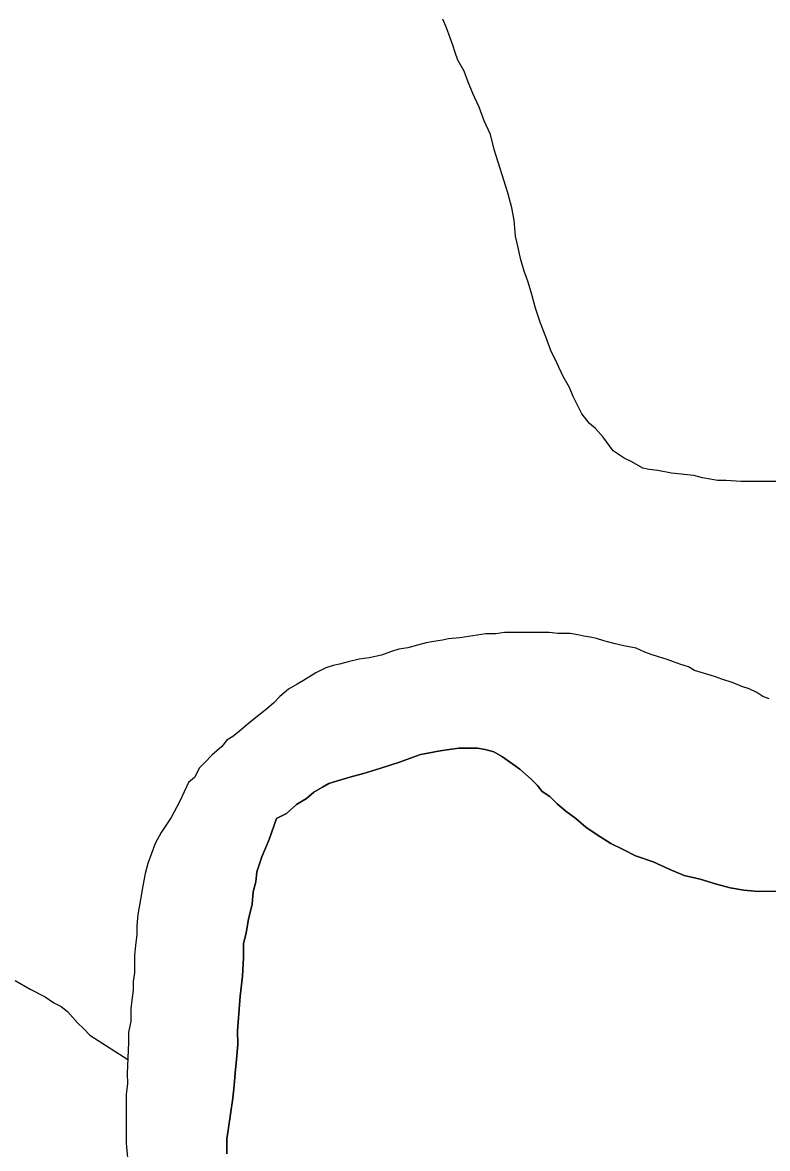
# Model space of a CAD drawing. Extents: x 2010165 to 2382125, y 1060529 to 1407316.
# Drawn here: x 2136399 to 2137603, y 1241658 to 1243477 of the extents above; entities that cross this region are included whole.
import ezdxf

# ---------------------------------------------------------------- set-up
doc = ezdxf.new("R2010")
doc.units = 0
doc.layers.add('GM_X_Major_River', color=7, linetype='Continuous')
doc.layers.add('GM_X_Minor_River', color=7, linetype='Continuous')

msp = doc.modelspace()

# ---------------------------------------------------------------- linework, layer by layer
at = {"layer": 'GM_X_Major_River'}
for points in [[(2137605.5, 1242384.4), (2137595.5, 1242388.4), (2137585.4, 1242394.4), (2137573.3, 1242400.3), (2137561.3, 1242404.3), (2137547.2, 1242410.3), (2137529.1, 1242416.3), (2137517.1, 1242420.2), (2137484.9, 1242430.2), (2137474.9, 1242436.2), (2137462.8, 1242440.1), (2137450.8, 1242444.1), (2137440.7, 1242448.1), (2137426.7, 1242452.1), (2137414.6, 1242456), (2137404.6, 1242460), (2137390.5, 1242466), (2137370.4, 1242469.9), (2137354.4, 1242473.9), (2137338.3, 1242477.9), (2137326.2, 1242481.8), (2137316.2, 1242483.8), (2137306.2, 1242485.8), (2137296.1, 1242487.8), (2137284.1, 1242489.7), (2137264, 1242489.7), (2137250, 1242491.6), (2137233.9, 1242491.6), (2137215.8, 1242491.5), (2137199.8, 1242491.5), (2137187.7, 1242491.4), (2137177.7, 1242491.4), (2137163.7, 1242489.4), (2137147.6, 1242489.3), (2137133.6, 1242487.3), (2137119.5, 1242485.2), (2137105.5, 1242483.1), (2137087.5, 1242481.1), (2137077.4, 1242479.1), (2137063.4, 1242477), (2137051.3, 1242475), (2137037.3, 1242470.9), (2137021.3, 1242466.8), (2137007.2, 1242464.8), (2136995.2, 1242460.7), (2136979.2, 1242454.7), (2136959.1, 1242450.6), (2136943.1, 1242448.5), (2136925, 1242444.4), (2136911, 1242440.4), (2136901, 1242438.4), (2136889, 1242434.3), (2136872.9, 1242426.2), (2136852.9, 1242414.1), (2136842.9, 1242408.1), (2136828.9, 1242400), (2136814.9, 1242387.9), (2136804.9, 1242377.9), (2136792.9, 1242367.8), (2136782.9, 1242359.7), (2136772.9, 1242351.7), (2136760.8, 1242341.6), (2136748.8, 1242331.5), (2136738.8, 1242323.5), (2136728.8, 1242317.4), (2136720.8, 1242307.4), (2136704.8, 1242293.3), (2136694.8, 1242283.2), (2136684.8, 1242273.1), (2136676.9, 1242257.1), (2136666.9, 1242249), (2136652.9, 1242218.8), (2136639, 1242192.7)], [(2137605.5, 1242384.4), (2137595.5, 1242388.4), (2137585.4, 1242394.4), (2137573.3, 1242400.3), (2137561.3, 1242404.3), (2137547.2, 1242410.3), (2137529.1, 1242416.3), (2137517.1, 1242420.2), (2137484.9, 1242430.2), (2137474.9, 1242436.2), (2137462.8, 1242440.1), (2137450.8, 1242444.1), (2137440.7, 1242448.1), (2137426.7, 1242452.1), (2137414.6, 1242456), (2137404.6, 1242460), (2137390.5, 1242466), (2137370.4, 1242469.9), (2137354.4, 1242473.9), (2137338.3, 1242477.9), (2137326.2, 1242481.8), (2137316.2, 1242483.8), (2137306.2, 1242485.8), (2137296.1, 1242487.8), (2137284.1, 1242489.7), (2137264, 1242489.7), (2137250, 1242491.6), (2137233.9, 1242491.6), (2137215.8, 1242491.5), (2137199.8, 1242491.5), (2137187.7, 1242491.4), (2137177.7, 1242491.4), (2137163.7, 1242489.4), (2137147.6, 1242489.3), (2137133.6, 1242487.3), (2137119.5, 1242485.2), (2137105.5, 1242483.1), (2137087.5, 1242481.1), (2137077.4, 1242479.1), (2137063.4, 1242477), (2137051.3, 1242475), (2137037.3, 1242470.9), (2137021.3, 1242466.8), (2137007.2, 1242464.8), (2136995.2, 1242460.7), (2136979.2, 1242454.7), (2136959.1, 1242450.6), (2136943.1, 1242448.5), (2136925, 1242444.4), (2136911, 1242440.4), (2136901, 1242438.4), (2136889, 1242434.3), (2136872.9, 1242426.2), (2136852.9, 1242414.1), (2136842.9, 1242408.1), (2136828.9, 1242400), (2136814.9, 1242387.9), (2136804.9, 1242377.9), (2136792.9, 1242367.8), (2136782.9, 1242359.7), (2136772.9, 1242351.7), (2136760.8, 1242341.6), (2136748.8, 1242331.5), (2136738.8, 1242323.5), (2136728.8, 1242317.4), (2136720.8, 1242307.4), (2136704.8, 1242293.3), (2136694.8, 1242283.2), (2136684.8, 1242273.1), (2136676.9, 1242257.1), (2136666.9, 1242249), (2136652.9, 1242218.8), (2136639, 1242192.7)], [(2137620.6, 1242073.4), (2137588.5, 1242073.3), (2137564.4, 1242075.2), (2137542.3, 1242079.2), (2137520.2, 1242085.1), (2137494.1, 1242093.1), (2137468, 1242099), (2137443.9, 1242109), (2137417.8, 1242120.9), (2137389.7, 1242130.9), (2137369.6, 1242140.8), (2137349.5, 1242150.8), (2137327.3, 1242164.8), (2137309.2, 1242176.8), (2137293.1, 1242190.8), (2137277, 1242202.8), (2137262.9, 1242214.8), (2137250.9, 1242226.8), (2137238.8, 1242234.7), (2137230.7, 1242244.8), (2137220.7, 1242254.8), (2137202.5, 1242270.8), (2137174.4, 1242290.7), (2137160.3, 1242298.7), (2137146.3, 1242302.7), (2137134.2, 1242304.6), (2137116.1, 1242304.6), (2137104.1, 1242304.6), (2137088.1, 1242302.5), (2137074, 1242300.4), (2137054, 1242296.4), (2137041.9, 1242294.3), (2137029.9, 1242290.3), (2137007.9, 1242282.2), (2136977.8, 1242272.1), (2136949.7, 1242263.9), (2136927.7, 1242257.8), (2136907.6, 1242251.8), (2136893.6, 1242247.7)], [(2136893.6, 1242247.7), (2136907.6, 1242251.8), (2136927.7, 1242257.8), (2136949.7, 1242263.9), (2136977.8, 1242272.1), (2137007.9, 1242282.2), (2137029.9, 1242290.3), (2137041.9, 1242294.3), (2137054, 1242296.4), (2137074, 1242300.4), (2137088.1, 1242302.5), (2137104.1, 1242304.6), (2137116.1, 1242304.6), (2137134.2, 1242304.6), (2137146.3, 1242302.7), (2137160.3, 1242298.7), (2137174.4, 1242290.7), (2137202.5, 1242270.8), (2137220.7, 1242254.8), (2137230.7, 1242244.8), (2137238.8, 1242234.7), (2137250.9, 1242226.8), (2137262.9, 1242214.8), (2137277, 1242202.8), (2137293.1, 1242190.8), (2137309.2, 1242176.8), (2137327.3, 1242164.8), (2137349.5, 1242150.8), (2137369.6, 1242140.8), (2137389.7, 1242130.9), (2137417.8, 1242120.9), (2137443.9, 1242109), (2137468, 1242099), (2137494.1, 1242093.1), (2137520.2, 1242085.1), (2137542.3, 1242079.2), (2137564.4, 1242075.2), (2137588.5, 1242073.3), (2137620.6, 1242073.4)], [(2136893.6, 1242247.7), (2136883.6, 1242241.7), (2136869.6, 1242233.6), (2136857.6, 1242223.5), (2136841.5, 1242213.4), (2136825.5, 1242199.3), (2136809.5, 1242191.2), (2136797.6, 1242157.1), (2136785.7, 1242129), (2136777.7, 1242104.9), (2136775.8, 1242088.8), (2136771.8, 1242072.7), (2136769.9, 1242052.7), (2136763.9, 1242028.6), (2136760, 1242006.5), (2136756, 1241988.4), (2136756.1, 1241966.3), (2136754.2, 1241936.2), (2136750.3, 1241904.1), (2136748.4, 1241876), (2136746.5, 1241847.9), (2136746.6, 1241825.8), (2136744.6, 1241801.8), (2136742.7, 1241779.7), (2136740.8, 1241759.6), (2136738.8, 1241739.5), (2136731, 1241687.3), (2136729, 1241673.3), (2136729.1, 1241661.2), (2136729.1, 1241649.2)], [(2136729.1, 1241649.2), (2136729.1, 1241661.2), (2136729, 1241673.3), (2136731, 1241687.3), (2136738.8, 1241739.5), (2136740.8, 1241759.6), (2136742.7, 1241779.7), (2136744.6, 1241801.8), (2136746.6, 1241825.8), (2136746.5, 1241847.9), (2136748.4, 1241876), (2136750.3, 1241904.1), (2136754.2, 1241936.2), (2136756.1, 1241966.3), (2136756, 1241988.4), (2136760, 1242006.5), (2136763.9, 1242028.6), (2136769.9, 1242052.7), (2136771.8, 1242072.7), (2136775.8, 1242088.8), (2136777.7, 1242104.9), (2136785.7, 1242129), (2136797.6, 1242157.1), (2136809.5, 1242191.2), (2136825.5, 1242199.3), (2136841.5, 1242213.4), (2136857.6, 1242223.5), (2136869.6, 1242233.6), (2136883.6, 1242241.7), (2136893.6, 1242247.7)], [(2136639, 1242192.7), (2136623, 1242168.6), (2136613, 1242150.5), (2136607, 1242134.4), (2136601.1, 1242118.4), (2136597.1, 1242102.3), (2136593.2, 1242082.2), (2136589.2, 1242060.1), (2136585.3, 1242036), (2136583.4, 1242018), (2136583.4, 1242003.9), (2136581.5, 1241985.8), (2136579.5, 1241969.8), (2136579.6, 1241955.7), (2136579.6, 1241941.7), (2136577.7, 1241927.6), (2136577.7, 1241913.6), (2136575.7, 1241897.5), (2136573.8, 1241883.5), (2136573.9, 1241863.4), (2136569.9, 1241845.3), (2136570, 1241829.3), (2136568.1, 1241779.1), (2136568.2, 1241763.1), (2136566.2, 1241745), (2136566.3, 1241724.9), (2136566.4, 1241704.9), (2136566.4, 1241686.8), (2136566.5, 1241666.8), (2136568.6, 1241642.7)], [(2136639, 1242192.7), (2136623, 1242168.6), (2136613, 1242150.5), (2136607, 1242134.4), (2136601.1, 1242118.4), (2136597.1, 1242102.3), (2136593.2, 1242082.2), (2136589.2, 1242060.1), (2136585.3, 1242036), (2136583.4, 1242018), (2136583.4, 1242003.9), (2136581.5, 1241985.8), (2136579.5, 1241969.8), (2136579.6, 1241955.7), (2136579.6, 1241941.7), (2136577.7, 1241927.6), (2136577.7, 1241913.6), (2136575.7, 1241897.5), (2136573.8, 1241883.5), (2136573.9, 1241863.4), (2136569.9, 1241845.3), (2136570, 1241829.3), (2136568.1, 1241779.1), (2136568.2, 1241763.1), (2136566.2, 1241745), (2136566.3, 1241724.9), (2136566.4, 1241704.9), (2136566.4, 1241686.8), (2136566.5, 1241666.8), (2136568.6, 1241642.7)]]:
    msp.add_lwpolyline(points, dxfattribs=at)
at = {"layer": 'GM_X_Minor_River'}
for points in [[(2137590.2, 1242735.5), (2137560.1, 1242735.4), (2137536.1, 1242737.3), (2137522, 1242737.3), (2137510, 1242739.3), (2137497.9, 1242741.2), (2137483.9, 1242745.2), (2137447.7, 1242749.1), (2137425.6, 1242753.1), (2137411.6, 1242755), (2137401.5, 1242757), (2137383.4, 1242767), (2137371.4, 1242772.9), (2137353.3, 1242784.9), (2137337.2, 1242806.9), (2137325.1, 1242821), (2137315, 1242829), (2137302.9, 1242845), (2137294.8, 1242861), (2137288.8, 1242873), (2137282.7, 1242887.1), (2137272.6, 1242905.1), (2137262.5, 1242927.1), (2137252.4, 1242947.1), (2137244.3, 1242969.2), (2137236.2, 1242991.2), (2137228.1, 1243015.3), (2137222, 1243037.4), (2137215.9, 1243057.4), (2137209.8, 1243075.4), (2137203.7, 1243095.5), (2137199.6, 1243113.5), (2137195.6, 1243131.6), (2137193.5, 1243157.7), (2137189.4, 1243177.7), (2137183.3, 1243201.8), (2137161, 1243271.9), (2137154.9, 1243296), (2137144.8, 1243318.1), (2137136.7, 1243340.1), (2137126.6, 1243362.1), (2137118.5, 1243382.2), (2137112.4, 1243398.2), (2137102.3, 1243416.2), (2137098.2, 1243428.3), (2137094.2, 1243440.3), (2137090.1, 1243452.3), (2137084, 1243468.4), (2137078, 1243482.4)], [(2137634.4, 1242735.7), (2137590.2, 1242735.5)], [(2136387, 1241929.1), (2136411.1, 1241915.1), (2136435.3, 1241903.1), (2136449.4, 1241893.1), (2136461.4, 1241887.1), (2136471.5, 1241879.1), (2136487.6, 1241861.1), (2136497.7, 1241851.1), (2136507.7, 1241841.1), (2136569, 1241801.6)]]:
    msp.add_lwpolyline(points, dxfattribs=at)

doc.saveas('drawing.dxf')
